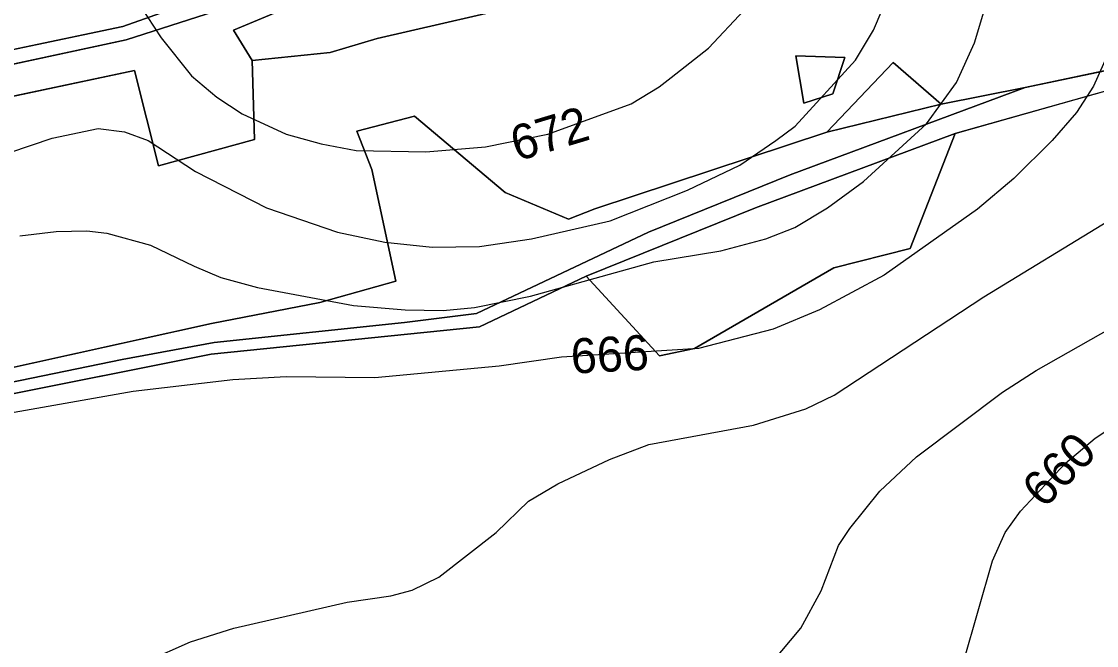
# Model space of a CAD drawing. Extents: x -709418 to -703832, y -1161719 to -1157826.
# Drawn here: x -706405.1 to -706159.1, y -1160593.4 to -1160450.7 of the extents above; entities that cross this region are included whole.
import ezdxf

# ---------------------------------------------------------------- set-up
doc = ezdxf.new("R2010")
doc.units = 0
for name, color, linetype in [('120_vrstevnice hlavní', 7, 'Continuous'), ('121_vrstevnice hlavní_popis', 7, 'Continuous'), ('122_vrstevnice základní', 7, 'Continuous'), ('206_TTP_KN', 7, 'Continuous'), ('207_lesní pozemek_KN', 7, 'Continuous'), ('210_ostatní plocha_KN', 7, 'Continuous')]:
    doc.layers.add(name, color=color, linetype=linetype)

msp = doc.modelspace()

# ---------------------------------------------------------------- linework, layer by layer
at = {"layer": '120_vrstevnice hlavní'}
for points in [[(-706417.57, -1160483.93), (-706398.06, -1160477.41), (-706387.56, -1160475.22), (-706381.57, -1160475.93), (-706376.16, -1160477.93), (-706365.33, -1160485.05), (-706349.08, -1160493.31), (-706332.84, -1160498.87), (-706322.01, -1160501.15), (-706311.18, -1160502.29), (-706300.35, -1160502.15), (-706288.38, -1160500.44), (-706270.43, -1160496.31), (-706252.76, -1160489.32), (-706240.72, -1160483.55), (-706232.52, -1160477.93), (-706228.1, -1160474.65), (-706214.28, -1160459.55), (-706210.15, -1160452.71), (-706198.04, -1160424.21)], [(-706189.49, -1160596.91), (-706182.93, -1160574.11), (-706180.02, -1160567.56), (-706176.52, -1160562.71), (-706166.26, -1160551.74), (-706159.42, -1160546.04), (-706148.88, -1160539.06)]]:
    msp.add_lwpolyline(points, dxfattribs=at)
at = {"layer": '122_vrstevnice základní'}
for points in [[(-706317.31, -1160516.66), (-706308.61, -1160516.83), (-706301.49, -1160516.11), (-706288.67, -1160513.55), (-706260.45, -1160505.71), (-706245.06, -1160503.15), (-706234.8, -1160500.44), (-706228.18, -1160497.84), (-706220.69, -1160493.31), (-706212.43, -1160487.33), (-706198.04, -1160474.08), (-706191.2, -1160464.67), (-706187.07, -1160455.56), (-706174.67, -1160414.52), (-706166.97, -1160396.28), (-706150.59, -1160364.36)], [(-706381.14, -1160442.16), (-706373.16, -1160454.42), (-706366.18, -1160463.11), (-706360.43, -1160468), (-706354.64, -1160471.8), (-706344.52, -1160476.5), (-706336.51, -1160478.66), (-706328.56, -1160480.21), (-706312.6, -1160480.49), (-706298.92, -1160479.35), (-706284.68, -1160476.5), (-706265.58, -1160469.52), (-706259.21, -1160465.62), (-706256.46, -1160463.53), (-706247.91, -1160456.84), (-706239.79, -1160448.15)], [(-706155.29, -1160455.27), (-706159.85, -1160465.53), (-706163.7, -1160471.51), (-706169.25, -1160477.93), (-706178.09, -1160486.62), (-706186.35, -1160493.6), (-706207.73, -1160508.71), (-706222.55, -1160516.68)], [(-706376.44, -1160597.05), (-706366.47, -1160592.63), (-706356.49, -1160589.5), (-706330.56, -1160583.52), (-706320.58, -1160582.09), (-706315.74, -1160580.81), (-706309.61, -1160577.81), (-706296.5, -1160567.56), (-706289.09, -1160560.43), (-706282.4, -1160556.44), (-706270.57, -1160550.88), (-706261.59, -1160547.46), (-706237.65, -1160543.05), (-706225.68, -1160539.34), (-706219.13, -1160536.21), (-706184.93, -1160513.69), (-706156.15, -1160496.17)], [(-706405.51, -1160499.73), (-706397.15, -1160498.72), (-706390.12, -1160498.59), (-706385.56, -1160499.16), (-706375.59, -1160501.86), (-706365.61, -1160506.71), (-706359.53, -1160509.25), (-706351.08, -1160511.56), (-706329.13, -1160515.69), (-706317.31, -1160516.66)], [(-706222.55, -1160516.68), (-706233.09, -1160521.1), (-706250.19, -1160525.52), (-706281.54, -1160527.51), (-706295.79, -1160529.51), (-706324.29, -1160532.22), (-706344.58, -1160531.96), (-706356.78, -1160532.64), (-706379.58, -1160535.35), (-706408.08, -1160540.34)], [(-706233.52, -1160597.48), (-706226.82, -1160589.5), (-706222.12, -1160580.95), (-706218.16, -1160570.57), (-706215.57, -1160566.7), (-706208.72, -1160558.15), (-706200.32, -1160550.31), (-706180.65, -1160535.49), (-706172.96, -1160530.51), (-706150.73, -1160517.97)]]:
    msp.add_lwpolyline(points, dxfattribs=at)
at = {"layer": '206_TTP_KN'}
for points in [[(-706527.13, -1160474.4), (-706523.48, -1160465.61), (-706512.42, -1160445.95), (-706500.78, -1160445.6), (-706487.51, -1160407.06), (-706436.21, -1160401.63), (-706401.09, -1160388.52), (-706374.27, -1160371.3), (-706336.71, -1160354.43), (-706315.41, -1160347.43), (-706313.62, -1160367.6), (-706298.39, -1160360.29), (-706297.01, -1160364.93), (-706292.44, -1160382.42), (-706285.71, -1160399.33), (-706280.93, -1160413.56), (-706343.62, -1160438.28), (-706348.47, -1160427.27), (-706356.82, -1160430.14), (-706359.62, -1160436.15), (-706357.11, -1160443.02), (-706381.93, -1160451.85), (-706449.13, -1160465.93), (-706527.13, -1160474.4)], [(-706634.66, -1160503.12), (-706604.3, -1160498.73), (-706595.6, -1160496.89), (-706556.6, -1160496.54), (-706551.19, -1160496.22), (-706440.35, -1160474.85), (-706379.24, -1160461.88), (-706373.79, -1160483.75), (-706351.78, -1160477.73), (-706352.33, -1160459.6), (-706334.46, -1160457.79), (-706323.7, -1160454.57), (-706286.61, -1160446.04), (-706279.87, -1160442.36), (-706240.81, -1160435.82), (-706239.67, -1160414.34), (-706171.2, -1160396.36), (-706156.37, -1160406.87)], [(-706144.04, -1160459.18), (-706175.47, -1160465.83), (-706194.65, -1160469.65), (-706205.68, -1160460.12), (-706220.83, -1160476.02), (-706273.91, -1160493.58), (-706279.93, -1160495.91), (-706294.44, -1160489.83), (-706315.18, -1160472.34), (-706328.41, -1160475.81), (-706324.94, -1160484.59), (-706319.49, -1160510.07), (-706336.83, -1160515.02), (-706361.6, -1160519.76), (-706423.04, -1160533.35)], [(-706227.91, -1160458.56), (-706226.14, -1160469.39), (-706219.48, -1160467.27), (-706216.72, -1160458.92), (-706227.91, -1160458.56)], [(-706537.25, -1160587.47), (-706516.16, -1160583.86), (-706505.04, -1160555.18), (-706466.11, -1160550.72), (-706446.29, -1160543.43), (-706413.31, -1160537.06), (-706361.72, -1160526.8), (-706300.35, -1160520.58), (-706275.9, -1160508.93), (-706259.12, -1160527.19), (-706251.13, -1160525.5), (-706219.21, -1160507.02), (-706201.8, -1160502.64), (-706191.46, -1160476.31), (-706143.48, -1160462.79)]]:
    msp.add_lwpolyline(points, dxfattribs=at)
at = {"layer": '207_lesní pozemek_KN'}
for p, q in [((-706237.18, -1160493.36), (-706191.46, -1160476.31)), ((-706191.46, -1160476.31), (-706201.8, -1160502.64)), ((-706275.9, -1160508.93), (-706237.18, -1160493.36)), ((-706201.8, -1160502.64), (-706219.21, -1160507.02)), ((-706219.21, -1160507.02), (-706251.13, -1160525.5)), ((-706259.12, -1160527.19), (-706275.9, -1160508.93)), ((-706251.13, -1160525.5), (-706259.12, -1160527.19))]:
    msp.add_line(p, q, dxfattribs=at)
at = {"layer": '210_ostatní plocha_KN'}
for p, q in [((-706299.64, -1160428.81), (-706356.57, -1160452.7)), ((-706356.57, -1160452.7), (-706299.64, -1160428.81)), ((-706381.93, -1160451.85), (-706357.11, -1160443.02)), ((-706352.66, -1160445.71), (-706381.19, -1160454.91)), ((-706381.19, -1160454.91), (-706352.66, -1160445.71)), ((-706286.61, -1160446.04), (-706323.7, -1160454.57)), ((-706449.13, -1160465.93), (-706381.93, -1160451.85)), ((-706356.57, -1160452.7), (-706352.33, -1160459.6)), ((-706352.33, -1160459.6), (-706356.57, -1160452.7)), ((-706381.19, -1160454.91), (-706449.27, -1160469.61)), ((-706449.27, -1160469.61), (-706381.19, -1160454.91)), ((-706323.7, -1160454.57), (-706334.46, -1160457.79)), ((-706334.46, -1160457.79), (-706352.33, -1160459.6)), ((-706352.33, -1160459.6), (-706351.78, -1160477.73)), ((-706227.91, -1160458.56), (-706216.72, -1160458.92)), ((-706226.14, -1160469.39), (-706227.91, -1160458.56)), ((-706220.83, -1160476.02), (-706205.68, -1160460.12)), ((-706216.72, -1160458.92), (-706219.48, -1160467.27)), ((-706205.68, -1160460.12), (-706194.65, -1160469.65)), ((-706175.47, -1160465.83), (-706144.04, -1160459.18)), ((-706379.24, -1160461.88), (-706440.35, -1160474.85)), ((-706373.79, -1160483.75), (-706379.24, -1160461.88)), ((-706143.48, -1160462.79), (-706191.46, -1160476.31)), ((-706229.26, -1160485.79), (-706175.47, -1160465.83)), ((-706175.47, -1160465.83), (-706229.26, -1160485.79)), ((-706219.48, -1160467.27), (-706226.14, -1160469.39)), ((-706194.65, -1160469.65), (-706175.47, -1160465.83)), ((-706220.83, -1160476.02), (-706194.65, -1160469.65)), ((-706194.65, -1160469.65), (-706220.83, -1160476.02)), ((-706328.41, -1160475.81), (-706315.18, -1160472.34)), ((-706315.18, -1160472.34), (-706294.44, -1160489.83)), ((-706351.78, -1160477.73), (-706373.79, -1160483.75)), ((-706324.94, -1160484.59), (-706328.41, -1160475.81)), ((-706273.91, -1160493.58), (-706220.83, -1160476.02)), ((-706191.46, -1160476.31), (-706237.18, -1160493.36)), ((-706319.49, -1160510.07), (-706324.94, -1160484.59)), ((-706261.67, -1160498.88), (-706229.26, -1160485.79)), ((-706229.26, -1160485.79), (-706261.67, -1160498.88)), ((-706294.44, -1160489.83), (-706279.93, -1160495.91)), ((-706279.93, -1160495.91), (-706273.91, -1160493.58)), ((-706237.18, -1160493.36), (-706275.9, -1160508.93)), ((-706301.02, -1160517.5), (-706261.67, -1160498.88)), ((-706261.67, -1160498.88), (-706301.02, -1160517.5)), ((-706275.9, -1160508.93), (-706300.35, -1160520.58)), ((-706336.83, -1160515.02), (-706319.49, -1160510.07)), ((-706361.6, -1160519.76), (-706336.83, -1160515.02)), ((-706423.04, -1160533.35), (-706361.6, -1160519.76)), ((-706361.04, -1160524.15), (-706317.51, -1160519.55)), ((-706317.51, -1160519.55), (-706361.04, -1160524.15)), ((-706317.51, -1160519.55), (-706301.02, -1160517.5)), ((-706301.02, -1160517.5), (-706317.51, -1160519.55)), ((-706300.35, -1160520.58), (-706361.72, -1160526.8)), ((-706382.06, -1160528.04), (-706361.04, -1160524.15)), ((-706361.04, -1160524.15), (-706382.06, -1160528.04)), ((-706361.72, -1160526.8), (-706413.31, -1160537.06)), ((-706427.14, -1160537.32), (-706382.06, -1160528.04)), ((-706382.06, -1160528.04), (-706427.14, -1160537.32))]:
    msp.add_line(p, q, dxfattribs=at)

# ---------------------------------------------------------------- texts
at = {"layer": '121_vrstevnice hlavní_popis'}
for s, rotation, p in [('672', 16.8169, (-706291.69, -1160482.75)), ('666', 3.0706, (-706279.21, -1160531.28)), ('660', 45.4919, (-706171.16, -1160562.33))]:
    msp.add_text(s, height=8, rotation=rotation, dxfattribs=at).set_placement(p)

doc.saveas('drawing.dxf')
